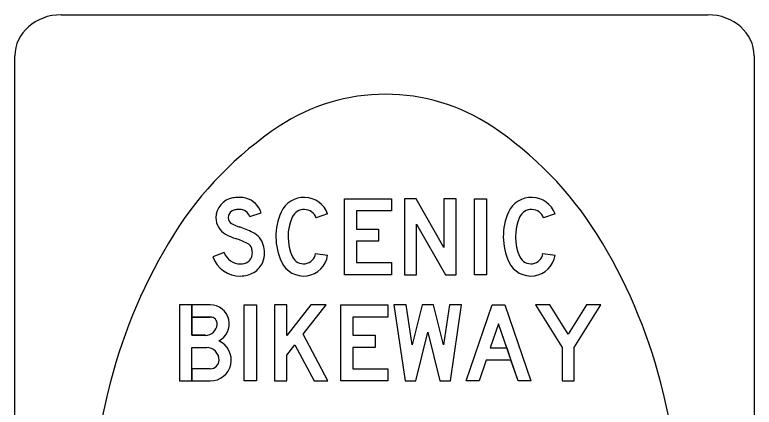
# Model space of a CAD drawing. Extents: x 42133 to 45533, y 41351 to 47951.
# Drawn here: x 42523.97 to 42559.95, y 45511.87 to 45530.97 of the extents above; entities that cross this region are included whole.
import ezdxf

# ---------------------------------------------------------------- set-up
doc = ezdxf.new("R2010")
doc.units = 0
doc.layers.add('P_TRAF_SIGN_SignDetails', color=7, linetype='Continuous')

msp = doc.modelspace()

# ---------------------------------------------------------------- linework, layer by layer
at = {"layer": 'P_TRAF_SIGN_SignDetails'}
for p, q in [((42526.226, 45530.966), (42557.703, 45530.966)), ((42523.974, 45479.232), (42523.974, 45528.968)), ((42559.95, 45528.968), (42559.95, 45479.232)), ((42539.196, 45521.282), (42538.64, 45521.08)), ((42539.196, 45521.282), (42538.64, 45521.08)), ((42539.196, 45521.282), (42538.64, 45521.08)), ((42550.259, 45521.282), (42549.703, 45521.08)), ((42550.259, 45521.282), (42549.703, 45521.08)), ((42550.259, 45521.282), (42549.703, 45521.08)), ((42538.611, 45519.352), (42539.196, 45519.265)), ((42538.611, 45519.352), (42539.196, 45519.265)), ((42538.611, 45519.352), (42539.196, 45519.265)), ((42549.674, 45519.352), (42550.259, 45519.265)), ((42549.674, 45519.352), (42550.259, 45519.265)), ((42549.674, 45519.352), (42550.259, 45519.265)), ((42533.488, 45516.259), (42532.582, 45516.259)), ((42532.582, 45514.779), (42533.303, 45514.779)), ((42532.582, 45514.779), (42533.303, 45514.779)), ((42532.582, 45514.779), (42533.303, 45514.779)), ((42531.99, 45513.151), (42533.488, 45513.151))]:
    msp.add_line(p, q, dxfattribs=at)
for points in [[(42542.304, 45521.428), (42540.602, 45521.428), (42540.602, 45520.54), (42541.678, 45520.54), (42541.678, 45519.948), (42540.602, 45519.948), (42540.602, 45518.912), (42542.304, 45518.912), (42542.304, 45518.32), (42540.01, 45518.32), (42540.01, 45522.02), (42542.304, 45522.02)], [(42542.304, 45521.428), (42540.602, 45521.428), (42540.602, 45520.54), (42541.678, 45520.54), (42541.678, 45519.948), (42540.602, 45519.948), (42540.602, 45518.912), (42542.304, 45518.912), (42542.304, 45518.32), (42540.01, 45518.32), (42540.01, 45522.02), (42542.304, 45522.02)], [(42542.304, 45521.428), (42540.602, 45521.428), (42540.602, 45520.54), (42541.678, 45520.54), (42541.678, 45519.948), (42540.602, 45519.948), (42540.602, 45518.912), (42542.304, 45518.912), (42542.304, 45518.32), (42540.01, 45518.32), (42540.01, 45522.02), (42542.304, 45522.02)], [(42545.449, 45518.32), (42545.449, 45522.02), (42544.857, 45522.02), (42544.857, 45519.643), (42543.499, 45522.02), (42542.933, 45522.02), (42542.933, 45518.32), (42543.525, 45518.32), (42543.525, 45520.781), (42544.931, 45518.32)], [(42545.449, 45518.32), (42545.449, 45522.02), (42544.857, 45522.02), (42544.857, 45519.643), (42543.499, 45522.02), (42542.933, 45522.02), (42542.933, 45518.32), (42543.525, 45518.32), (42543.525, 45520.781), (42544.931, 45518.32)], [(42545.449, 45518.32), (42545.449, 45522.02), (42544.857, 45522.02), (42544.857, 45519.643), (42543.499, 45522.02), (42542.933, 45522.02), (42542.933, 45518.32), (42543.525, 45518.32), (42543.525, 45520.781), (42544.931, 45518.32)], [(42546.337, 45522.02), (42546.929, 45522.02), (42546.929, 45518.32), (42546.337, 45518.32)], [(42546.337, 45522.02), (42546.929, 45522.02), (42546.929, 45518.32), (42546.337, 45518.32)], [(42546.337, 45522.02), (42546.929, 45522.02), (42546.929, 45518.32), (42546.337, 45518.32)], [(42535.135, 45516.851), (42535.727, 45516.851), (42535.727, 45513.151), (42535.135, 45513.151)], [(42535.135, 45516.851), (42535.727, 45516.851), (42535.727, 45513.151), (42535.135, 45513.151)], [(42535.135, 45516.851), (42535.727, 45516.851), (42535.727, 45513.151), (42535.135, 45513.151)], [(42537.207, 45513.151), (42537.207, 45514.404), (42537.607, 45514.914), (42538.536, 45513.151), (42539.205, 45513.151), (42538.008, 45515.424), (42539.129, 45516.851), (42538.376, 45516.851), (42537.207, 45515.363), (42537.207, 45516.851), (42536.615, 45516.851), (42536.615, 45513.151)], [(42537.207, 45513.151), (42537.207, 45514.404), (42537.607, 45514.914), (42538.536, 45513.151), (42539.205, 45513.151), (42538.008, 45515.424), (42539.129, 45516.851), (42538.376, 45516.851), (42537.207, 45515.363), (42537.207, 45516.851), (42536.615, 45516.851), (42536.615, 45513.151)], [(42537.207, 45513.151), (42537.207, 45514.404), (42537.607, 45514.914), (42538.536, 45513.151), (42539.205, 45513.151), (42538.008, 45515.424), (42539.129, 45516.851), (42538.376, 45516.851), (42537.207, 45515.363), (42537.207, 45516.851), (42536.615, 45516.851), (42536.615, 45513.151)], [(42542.128, 45516.259), (42540.426, 45516.259), (42540.426, 45515.371), (42541.502, 45515.371), (42541.502, 45514.779), (42540.426, 45514.779), (42540.426, 45513.743), (42542.128, 45513.743), (42542.128, 45513.151), (42539.834, 45513.151), (42539.834, 45516.851), (42542.128, 45516.851)], [(42542.128, 45516.259), (42540.426, 45516.259), (42540.426, 45515.371), (42541.502, 45515.371), (42541.502, 45514.779), (42540.426, 45514.779), (42540.426, 45513.743), (42542.128, 45513.743), (42542.128, 45513.151), (42539.834, 45513.151), (42539.834, 45516.851), (42542.128, 45516.851)], [(42542.128, 45516.259), (42540.426, 45516.259), (42540.426, 45515.371), (42541.502, 45515.371), (42541.502, 45514.779), (42540.426, 45514.779), (42540.426, 45513.743), (42542.128, 45513.743), (42542.128, 45513.151), (42539.834, 45513.151), (42539.834, 45516.851), (42542.128, 45516.851)], [(42543.488, 45513.151), (42544.07, 45515.519), (42544.653, 45513.151), (42545.171, 45513.151), (42545.717, 45516.851), (42545.118, 45516.851), (42544.831, 45514.904), (42544.352, 45516.851), (42543.788, 45516.851), (42543.309, 45514.904), (42543.022, 45516.851), (42542.424, 45516.851), (42542.97, 45513.151)], [(42543.488, 45513.151), (42544.07, 45515.519), (42544.653, 45513.151), (42545.171, 45513.151), (42545.717, 45516.851), (42545.118, 45516.851), (42544.831, 45514.904), (42544.352, 45516.851), (42543.788, 45516.851), (42543.309, 45514.904), (42543.022, 45516.851), (42542.424, 45516.851), (42542.97, 45513.151)], [(42543.488, 45513.151), (42544.07, 45515.519), (42544.653, 45513.151), (42545.171, 45513.151), (42545.717, 45516.851), (42545.118, 45516.851), (42544.831, 45514.904), (42544.352, 45516.851), (42543.788, 45516.851), (42543.309, 45514.904), (42543.022, 45516.851), (42542.424, 45516.851), (42542.97, 45513.151)], [(42546.91, 45514.168), (42546.564, 45513.151), (42545.939, 45513.151), (42547.197, 45516.851), (42547.826, 45516.851), (42549.084, 45513.151), (42548.459, 45513.151), (42548.113, 45514.168)], [(42545.939, 45513.151), (42547.197, 45516.851), (42547.826, 45516.851), (42549.084, 45513.151), (42548.459, 45513.151), (42547.511, 45515.936), (42547.111, 45514.76), (42547.911, 45514.76), (42548.113, 45514.168), (42546.91, 45514.168), (42546.564, 45513.151)], [(42545.939, 45513.151), (42547.197, 45516.851), (42547.826, 45516.851), (42549.084, 45513.151), (42548.459, 45513.151), (42547.511, 45515.936), (42547.111, 45514.76), (42547.911, 45514.76), (42548.113, 45514.168), (42546.91, 45514.168), (42546.564, 45513.151)], [(42550.601, 45513.151), (42551.193, 45513.151), (42551.193, 45514.779), (42552.488, 45516.851), (42551.79, 45516.851), (42550.897, 45515.422), (42550.004, 45516.851), (42549.306, 45516.851), (42550.601, 45514.779)], [(42550.601, 45513.151), (42551.193, 45513.151), (42551.193, 45514.779), (42552.488, 45516.851), (42551.79, 45516.851), (42550.897, 45515.422), (42550.004, 45516.851), (42549.306, 45516.851), (42550.601, 45514.779)], [(42550.601, 45513.151), (42551.193, 45513.151), (42551.193, 45514.779), (42552.488, 45516.851), (42551.79, 45516.851), (42550.897, 45515.422), (42550.004, 45516.851), (42549.306, 45516.851), (42550.601, 45514.779)], [(42547.111, 45514.76), (42547.911, 45514.76), (42547.511, 45515.936)]]:
    msp.add_lwpolyline(points, close=True, dxfattribs=at)
for points in [[(42535.403, 45521.149), (42535.965, 45521.336)], [(42535.403, 45521.149), (42535.965, 45521.336)], [(42535.403, 45521.149), (42535.965, 45521.336)], [(42534.163, 45519.396), (42533.609, 45519.188)], [(42534.163, 45519.396), (42533.609, 45519.188)], [(42534.163, 45519.396), (42533.609, 45519.188)], [(42533.488, 45516.851), (42531.99, 45516.851), (42531.99, 45513.151)], [(42533.249, 45515.371), (42532.582, 45515.371), (42532.582, 45516.851), (42531.99, 45516.851), (42531.99, 45513.151), (42532.582, 45513.151), (42532.582, 45514.779)], [(42533.249, 45515.371), (42532.582, 45515.371), (42532.582, 45516.851), (42531.99, 45516.851), (42531.99, 45513.151), (42532.582, 45513.151), (42532.582, 45514.779)], [(42533.488, 45516.851), (42532.582, 45516.851), (42532.582, 45516.259), (42533.488, 45516.259)], [(42533.488, 45516.851), (42532.582, 45516.851), (42532.582, 45516.259), (42533.488, 45516.259)], [(42532.582, 45516.259), (42532.582, 45515.371), (42533.249, 45515.371)], [(42533.488, 45513.743), (42532.582, 45513.743), (42532.582, 45514.779)], [(42533.488, 45513.743), (42532.582, 45513.743), (42532.582, 45513.151), (42533.488, 45513.151)], [(42533.488, 45513.743), (42532.582, 45513.743), (42532.582, 45513.151), (42533.488, 45513.151)]]:
    msp.add_lwpolyline(points, dxfattribs=at)
for centre, radius, start, end in [((42542.01, 45517.742), 9.359, 90, 123.5341), ((42542.01, 45517.742), 9.359, 56.4659, 90), ((42546.427, 45511.076), 17.356, 123.5341, 147.9946), ((42537.592, 45511.076), 17.356, 32.0054, 56.4659), ((42534.749, 45521.088), 0.986, 100.066, 180), ((42534.749, 45521.088), 0.986, 100.066, 180), ((42534.749, 45521.088), 0.986, 100.066, 180), ((42534.857, 45520.478), 1.605, 95.2021, 100.066), ((42534.857, 45520.478), 1.605, 95.2021, 100.066), ((42534.857, 45520.478), 1.605, 95.2021, 100.066), ((42534.906, 45519.933), 2.152, 90, 95.2021), ((42534.906, 45519.933), 2.152, 90, 95.2021), ((42534.906, 45519.933), 2.152, 90, 95.2021), ((42534.906, 45520.907), 1.178, 74.4676, 90), ((42534.906, 45520.907), 1.178, 74.4676, 90), ((42534.906, 45520.907), 1.178, 74.4676, 90), ((42534.93, 45520.991), 1.091, 18.4342, 74.4676), ((42534.93, 45520.991), 1.091, 18.4342, 74.4676), ((42534.93, 45520.991), 1.091, 18.4342, 74.4676), ((42534.749, 45521.088), 0.394, 100.066, 180), ((42534.749, 45521.088), 0.394, 100.066, 180), ((42534.749, 45521.088), 0.394, 100.066, 180), ((42534.857, 45520.478), 1.013, 95.2021, 100.066), ((42534.857, 45520.478), 1.013, 95.2021, 100.066), ((42534.857, 45520.478), 1.013, 95.2021, 100.066), ((42534.906, 45519.933), 1.56, 90, 95.2021), ((42534.906, 45519.933), 1.56, 90, 95.2021), ((42534.906, 45519.933), 1.56, 90, 95.2021), ((42534.906, 45520.907), 0.586, 74.4676, 90), ((42534.906, 45520.907), 0.586, 74.4676, 90), ((42534.906, 45520.907), 0.586, 74.4676, 90), ((42534.93, 45520.991), 0.499, 18.4342, 74.4676), ((42534.93, 45520.991), 0.499, 18.4342, 74.4676), ((42534.93, 45520.991), 0.499, 18.4342, 74.4676), ((42534.675, 45521.088), 0.912, 180, 240.5254), ((42534.675, 45521.088), 0.912, 180, 240.5254), ((42534.675, 45521.088), 0.912, 180, 240.5254), ((42534.675, 45521.088), 0.32, 180, 240.5254), ((42534.675, 45521.088), 0.32, 180, 240.5254), ((42534.675, 45521.088), 0.32, 180, 240.5254), ((42535.511, 45522.566), 2.019, 240.5254, 252.423), ((42535.511, 45522.566), 2.019, 240.5254, 252.423), ((42535.511, 45522.566), 2.019, 240.5254, 252.423), ((42533.514, 45516.263), 4.593, 63.4948, 72.423), ((42533.514, 45516.263), 4.593, 63.4948, 72.423), ((42533.514, 45516.263), 4.593, 63.4948, 72.423), ((42553.462, 45506.679), 25.652, 147.9946, 165.4857), ((42535.511, 45522.566), 2.611, 240.5254, 252.423), ((42535.511, 45522.566), 2.611, 240.5254, 252.423), ((42535.511, 45522.566), 2.611, 240.5254, 252.423), ((42535.124, 45519.491), 0.986, 17.0924, 63.4948), ((42535.124, 45519.491), 0.986, 17.0924, 63.4948), ((42535.124, 45519.491), 0.986, 17.0924, 63.4948), ((42530.557, 45506.679), 25.652, 14.5143, 32.0054), ((42533.514, 45516.263), 4.001, 63.4948, 72.423), ((42533.514, 45516.263), 4.001, 63.4948, 72.423), ((42533.514, 45516.263), 4.001, 63.4948, 72.423), ((42535.124, 45519.491), 0.394, 17.0924, 63.4948), ((42535.124, 45519.491), 0.394, 17.0924, 63.4948), ((42535.124, 45519.491), 0.394, 17.0924, 63.4948), ((42534.787, 45519.387), 0.747, 360, 17.0924), ((42534.787, 45519.387), 0.747, 360, 17.0924), ((42534.787, 45519.387), 0.747, 360, 17.0924), ((42534.787, 45519.387), 1.339, 0, 17.0924), ((42534.787, 45519.387), 1.339, 360, 17.0924), ((42534.787, 45519.387), 1.339, 0, 17.0924), ((42534.956, 45519.695), 1.44, 200.654, 270), ((42534.956, 45519.695), 1.44, 200.654, 270), ((42534.956, 45519.695), 1.44, 200.654, 270), ((42534.956, 45519.695), 0.848, 200.654, 270), ((42534.956, 45519.695), 0.848, 200.654, 270), ((42534.956, 45519.695), 0.848, 200.654, 270), ((42535.091, 45519.312), 0.428, 300.4201, 338.164), ((42535.091, 45519.312), 0.428, 300.4201, 338.164), ((42535.091, 45519.312), 0.428, 300.4201, 338.164), ((42534.903, 45519.387), 0.631, 338.164, 0), ((42534.903, 45519.387), 0.631, 338.164, 0), ((42534.903, 45519.387), 0.631, 338.164, 0), ((42534.903, 45519.387), 1.223, 338.164, 360), ((42534.903, 45519.387), 1.223, 338.164, 0), ((42534.903, 45519.387), 1.223, 338.164, 0), ((42534.956, 45519.541), 0.694, 270, 300.4201), ((42534.956, 45519.541), 0.694, 270, 300.4201), ((42534.956, 45519.541), 0.694, 270, 300.4201), ((42535.091, 45519.312), 1.02, 300.4201, 338.164), ((42535.091, 45519.312), 1.02, 300.4201, 338.164), ((42535.091, 45519.312), 1.02, 300.4201, 338.164), ((42534.956, 45519.541), 1.286, 270, 300.4201), ((42534.956, 45519.541), 1.286, 270, 300.4201), ((42534.956, 45519.541), 1.286, 270, 300.4201), ((42533.488, 45515.926), 0.925, 296.5254, 90), ((42533.488, 45515.926), 0.925, 296.5254, 90), ((42533.488, 45515.926), 0.925, 296.5254, 90), ((42533.488, 45515.926), 0.333, 355.5883, 90), ((42533.488, 45515.926), 0.333, 355.5883, 90), ((42533.488, 45515.926), 0.333, 355.5883, 90), ((42533.249, 45515.944), 0.574, 270, 355.5883), ((42533.249, 45515.944), 0.574, 270, 355.5883), ((42533.249, 45515.944), 0.574, 270, 355.5883), ((42533.488, 45514.168), 1.018, 270, 66.0465), ((42533.488, 45514.168), 1.018, 270, 66.0465), ((42533.488, 45514.168), 1.018, 270, 66.0465), ((42533.303, 45514.168), 0.611, 0, 90), ((42533.303, 45514.168), 0.611, 0, 90), ((42533.303, 45514.168), 0.611, 0, 90), ((42533.488, 45514.168), 0.426, 270, 0), ((42533.488, 45514.168), 0.426, 270, 0), ((42533.488, 45514.168), 0.426, 270, 0), ((42564.606, 45503.794), 37.163, 165.4857, 180), ((42519.413, 45503.794), 37.163, 360, 14.5143)]:
    msp.add_arc(centre, radius, start, end, dxfattribs=at)
for centre, major_axis, ratio, start_param, end_param in [((42526.226, 45528.968), (-2.248, 0), 0.889205, 4.712389, 6.283185), ((42557.704, 45528.968), (-2.248, 0), 0.889205, 3.141593, 4.712389), ((42538.049, 45520.864), (0, 1.221), 0.999993, 5.061866, 7.434148), ((42538.049, 45520.864), (0, 1.221), 0.999993, 5.061866, 7.434148), ((42538.049, 45520.864), (0, 1.221), 0.999993, 5.061866, 7.434148), ((42549.112, 45520.864), (0, 1.221), 0.999993, 5.061866, 7.434148), ((42549.112, 45520.864), (0, 1.221), 0.999993, 5.061866, 7.434148), ((42549.112, 45520.864), (0, 1.221), 0.999993, 5.061866, 7.434148), ((42539.603, 45520.17), (0, 2.923), 0.999993, 1.150963, 2.004476), ((42539.603, 45520.17), (0, 2.923), 0.999993, 1.150963, 2.004476), ((42539.603, 45520.17), (0, 2.923), 0.999993, 1.150963, 2.004476), ((42538.049, 45520.864), (0, 0.629), 0.999993, 5.061866, 7.434148), ((42538.049, 45520.864), (0, 0.629), 0.999993, 5.061866, 7.434148), ((42538.049, 45520.864), (0, 0.629), 0.999993, 5.061866, 7.434148), ((42550.666, 45520.17), (0, 2.923), 0.999993, 1.150963, 2.004476), ((42550.666, 45520.17), (0, 2.923), 0.999993, 1.150963, 2.004476), ((42550.666, 45520.17), (0, 2.923), 0.999993, 1.150963, 2.004476), ((42549.112, 45520.864), (0, 0.629), 0.999993, 5.061866, 7.434148), ((42549.112, 45520.864), (0, 0.629), 0.999993, 5.061866, 7.434148), ((42549.112, 45520.864), (0, 0.629), 0.999993, 5.061866, 7.434148), ((42539.603, 45520.17), (0, 2.331), 0.999993, 1.150963, 2.004476), ((42539.603, 45520.17), (0, 2.331), 0.999993, 1.150963, 2.004476), ((42539.603, 45520.17), (0, 2.331), 0.999993, 1.150963, 2.004476), ((42550.666, 45520.17), (0, 2.331), 0.999993, 1.150963, 2.004476), ((42550.666, 45520.17), (0, 2.331), 0.999993, 1.150963, 2.004476), ((42550.666, 45520.17), (0, 2.331), 0.999993, 1.150963, 2.004476), ((42538.025, 45519.44), (0, 1.184), 0.999993, 2.004476, 4.564141), ((42538.025, 45519.44), (0, 1.184), 0.999993, 2.004476, 4.564141), ((42538.025, 45519.44), (0, 1.184), 0.999993, 2.004476, 4.564141), ((42538.025, 45519.44), (0, 0.592), 0.999993, 2.004476, 4.564141), ((42538.025, 45519.44), (0, 0.592), 0.999993, 2.004476, 4.564141), ((42538.025, 45519.44), (0, 0.592), 0.999993, 2.004476, 4.564141), ((42549.088, 45519.44), (0, 1.184), 0.999993, 2.004476, 4.564141), ((42549.088, 45519.44), (0, 1.184), 0.999993, 2.004476, 4.564141), ((42549.088, 45519.44), (0, 1.184), 0.999993, 2.004476, 4.564141), ((42549.088, 45519.44), (0, 0.592), 0.999993, 2.004476, 4.564141), ((42549.088, 45519.44), (0, 0.592), 0.999993, 2.004476, 4.564141), ((42549.088, 45519.44), (0, 0.592), 0.999993, 2.004476, 4.564141)]:
    msp.add_ellipse(centre, major_axis=major_axis, ratio=ratio, start_param=start_param, end_param=end_param, dxfattribs=at)

doc.saveas('drawing.dxf')
